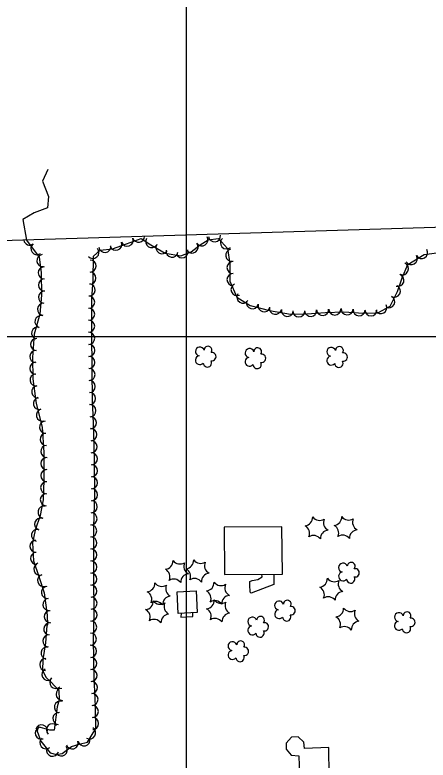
# Model space of a CAD drawing. Extents: x 353423 to 364002, y 127000 to 201942.
# Drawn here: x 361885.6 to 362160.9, y 153717.7 to 154214.3 of the extents above; entities that cross this region are included whole.
import ezdxf

# ---------------------------------------------------------------- set-up
doc = ezdxf.new("R2010")
doc.units = 0
for name, color, linetype in [('E_FEN_Generic', 7, 'Continuous'), ('E_LAND_TreeLine', 7, 'Continuous'), ('E_MISCPROP', 7, 'Continuous'), ('E_RDWY_Gravel', 7, 'Continuous'), ('E_WTR_FlowLine', 7, 'Continuous')]:
    doc.layers.add(name, color=color, linetype=linetype)

msp = doc.modelspace()

# ---------------------------------------------------------------- linework, layer by layer
at = {"layer": 'E_FEN_Generic'}
for points in [[(361907.67, 154111.22), (361904.01, 154103.39), (361908.09, 154093.3), (361907.43, 154085.76), (361898.52, 154082.34), (361890.83, 154077.95), (361893.42, 154064.07), (361901.8, 154052.94), (361903.07, 154042.6), (361903.28, 154027.43), (361902.26, 154014.94), (361898.41, 154001.6), (361897.36, 153985.91), (361897.53, 153971.73), (361899.74, 153955.36), (361903.85, 153939.45), (361904.82, 153922.66), (361904.83, 153904.29), (361904.45, 153891.19), (361902.39, 153880.6), (361899.18, 153870.95), (361897.44, 153862.58), (361898.07, 153850.55), (361901.65, 153840.07), (361905.19, 153829.16), (361907.03, 153814.2), (361907.25, 153807.98), (361906.9, 153807.48), (361905.98, 153795.88), (361904.15, 153784.75), (361903.94, 153777.46), (361906.38, 153772.69), (361909.54, 153769.93), (361914.85, 153764.06), (361915.13, 153757.86), (361913.8, 153753.28), (361911.75, 153737.68), (361908.93, 153737.73), (361901.19, 153739.94), (361900.43, 153736.9), (361902.81, 153730.23), (361909.16, 153722.52), (361913.39, 153721.31), (361917.03, 153722.17), (361923.24, 153726.73), (361928.39, 153728.27), (361934.1, 153729.58), (361939.58, 153738.67), (361939.29, 153753.4), (361938.51, 153773), (361937.97, 153797.68), (361938.54, 153815.94), (361938.31, 153839.25), (361938.28, 153872.76), (361938.87, 153895.54), (361938.77, 153917.06), (361938.28, 153936.54), (361937.44, 153958.3), (361937.11, 153977.05), (361936.87, 154003.57), (361936.89, 154025.08), (361937.73, 154037.64), (361937.92, 154053.46), (361942.44, 154057.47), (361950.75, 154058.43), (361959.91, 154061.69), (361969.69, 154065.2), (361976.1, 154061.13), (361985.82, 154055.4), (361996.15, 154053.76), (362003.05, 154056.46), (362009.09, 154061.09), (362014.44, 154064.49), (362021.2, 154065.18), (362027.18, 154058.53), (362028.84, 154048.47), (362028.85, 154036.88), (362033.47, 154026.27), (362042.28, 154020.65), (362055.24, 154017.32), (362069.15, 154014.86), (362080.09, 154015.08), (362092.47, 154015.97), (362104.88, 154016.36), (362118, 154015.54), (362127.45, 154015.68), (362135.67, 154020.28), (362140.64, 154029.86), (362143.61, 154039.17), (362147.36, 154047.99), (362158.29, 154054.52), (362170.04, 154056.09)], [(361893.4, 154064.18), (361893.42, 154064.07), (361901.8, 154052.94), (361903.07, 154042.6), (361903.28, 154027.43), (361902.26, 154014.94), (361898.41, 154001.6), (361897.36, 153985.91), (361897.53, 153971.73), (361899.74, 153955.36), (361903.85, 153939.45), (361904.82, 153922.66), (361904.83, 153904.29), (361904.45, 153891.19), (361902.39, 153880.6), (361899.18, 153870.95), (361897.44, 153862.58), (361898.07, 153850.55), (361901.65, 153840.07), (361905.19, 153829.16), (361907.03, 153814.2), (361907.25, 153807.98), (361906.9, 153807.48), (361905.98, 153795.88), (361904.15, 153784.75), (361903.94, 153777.46), (361906.38, 153772.69), (361909.54, 153769.93), (361914.85, 153764.06), (361915.13, 153757.86), (361913.8, 153753.28), (361911.75, 153737.68), (361908.93, 153737.73), (361901.19, 153739.94), (361900.43, 153736.9), (361902.81, 153730.23), (361909.16, 153722.52), (361913.39, 153721.31), (361917.03, 153722.17), (361923.24, 153726.73), (361928.39, 153728.27), (361934.1, 153729.58), (361939.58, 153738.67), (361939.29, 153753.4), (361938.51, 153773), (361937.97, 153797.68), (361938.54, 153815.94), (361938.31, 153839.25), (361938.28, 153872.76), (361938.87, 153895.54), (361938.77, 153917.06), (361938.28, 153936.54), (361937.44, 153958.3), (361937.11, 153977.05), (361936.87, 154003.57), (361936.89, 154025.08), (361937.73, 154037.64), (361937.92, 154053.46), (361942.44, 154057.47), (361950.75, 154058.43), (361959.91, 154061.69), (361969.69, 154065.2), (361976.1, 154061.13), (361985.82, 154055.4), (361996.15, 154053.76), (362003.05, 154056.46), (362009.09, 154061.09), (362014.44, 154064.49), (362021.2, 154065.18), (362027.18, 154058.53), (362028.84, 154048.47), (362028.85, 154036.88), (362033.47, 154026.27), (362042.28, 154020.65), (362055.24, 154017.32), (362069.15, 154014.86), (362080.09, 154015.08), (362092.47, 154015.97), (362104.88, 154016.36), (362118, 154015.54), (362127.45, 154015.68), (362135.67, 154020.28), (362140.64, 154029.86), (362143.61, 154039.17), (362147.36, 154047.99), (362158.29, 154054.52), (362170.04, 154056.09)]]:
    msp.add_lwpolyline(points, dxfattribs=at)
for centre, radius, start, end in [((361960.49, 154064.13), 4.01, 199.7524, 19.737), ((361968.04, 154066.84), 4.01, 199.7524, 356.48), ((361976.75, 154063.21), 4.01, 147.5654, 327.5501), ((362010.31, 154064.35), 4.01, 212.4338, 32.4185), ((362018.67, 154067.03), 4.01, 185.8592, 5.8438), ((362026.56, 154062.36), 4.01, 131.952, 311.9367), ((361895.43, 154064.89), 4.01, 190.9643, 306.942), ((361900.26, 154058.48), 4.01, 126.9573, 306.942), ((361945.59, 154059.95), 4.01, 186.6179, 6.6025), ((361952.94, 154061.44), 4.01, 199.6131, 19.5978), ((361983.59, 154059.15), 4.01, 149.487, 329.4717), ((362003.65, 154059.57), 4.01, 217.4978, 37.4825), ((361937.6, 154055.98), 4.01, 221.5688, 41.5535), ((361990.29, 154056.81), 4.01, 170.9713, 350.9559), ((361997.02, 154056.35), 4.01, 201.4027, 21.3874), ((362030.03, 154054.17), 4.01, 99.4155, 279.4002), ((362156.59, 154055.95), 4.01, 210.851, 30.8357), ((361904.21, 154050.54), 4.01, 97.0119, 276.9966), ((361935.74, 154046.9), 4.01, 269.3303, 89.315), ((362149.71, 154051.84), 4.01, 210.851, 30.8357), ((361905.17, 154042.35), 4.01, 90.8084, 270.793), ((362030.95, 154045.88), 4.01, 90.0373, 270.022), ((362143.85, 154045.1), 4.01, 246.9974, 66.9821), ((361935.65, 154038.87), 4.01, 269.3303, 89.315), ((362030.95, 154037.86), 4.01, 90.0373, 270.022), ((362140.86, 154037.45), 4.01, 252.3311, 72.3158), ((361905.28, 154034.33), 4.01, 90.8084, 270.793), ((361935.18, 154030.98), 4.01, 266.1633, 86.148), ((362033.59, 154031.26), 4.01, 113.5588, 293.5434), ((362138.45, 154030.19), 4.01, 242.5549, 62.5396), ((361905.28, 154026.11), 4.01, 85.3678, 265.3524), ((361934.79, 154022.84), 4.01, 269.9491, 89.9337), ((362037.55, 154026.16), 4.01, 147.4612, 327.4459), ((362134.75, 154023.07), 4.01, 242.5549, 62.5396), ((361904.63, 154018.12), 4.01, 85.3678, 265.3524), ((362043.84, 154022.42), 4.01, 165.5914, 345.5761), ((362051.61, 154020.42), 4.01, 165.5914, 345.5761), ((362129.43, 154019.19), 4.01, 209.2367, 29.2214), ((361934.78, 154014.81), 4.01, 269.9491, 89.9337), ((362059.28, 154018.74), 4.01, 169.9858, 349.9705), ((362067.18, 154017.34), 4.01, 169.9858, 349.9705), ((362074.76, 154017.07), 4.01, 181.1599, 1.1446), ((362082.67, 154017.37), 4.01, 184.1301, 4.1148), ((362090.67, 154017.95), 4.01, 184.1301, 4.1148), ((362098.77, 154018.27), 4.01, 181.8208, 1.8054), ((362106.98, 154018.34), 4.01, 176.4302, 356.4149), ((362114.99, 154017.84), 4.01, 176.4302, 356.4149), ((362122.84, 154017.71), 4.01, 180.8437, 0.8284), ((361902.99, 154009.88), 4.01, 73.8888, 253.8735), ((361934.77, 154006.79), 4.01, 269.9491, 89.9337), ((361900.76, 154002.17), 4.01, 73.8888, 253.8735), ((361934.81, 153998.75), 4.01, 270.5369, 90.5216), ((361900.05, 153994.65), 4.01, 86.1926, 266.1773), ((361934.88, 153990.72), 4.01, 270.5369, 90.5216), ((362008.85, 153990.02), 2.97, 17.1306, 260.1038), ((362014.3, 153990.89), 2.61, 321.8358, 179.7684), ((362041.96, 153988.97), 2.97, 17.1306, 260.1038), ((362047.41, 153989.83), 2.61, 321.8358, 179.7684), ((362096.4, 153989.78), 2.97, 17.1306, 260.1038), ((362101.86, 153990.64), 2.61, 321.8358, 179.7684), ((361899.52, 153986.65), 4.01, 86.1926, 266.1773), ((361934.96, 153982.7), 4.01, 270.5369, 90.5216), ((362008.85, 153984.17), 2.97, 99.4798, 320.7136), ((362016.85, 153986.54), 2.78, 259.1277, 100.1387), ((362041.96, 153983.11), 2.97, 99.4798, 320.7136), ((362049.96, 153985.48), 2.78, 259.1277, 100.1387), ((362096.4, 153983.92), 2.97, 99.4798, 320.7136), ((362104.4, 153986.29), 2.78, 259.1277, 100.1387), ((361899.55, 153978.79), 4.01, 90.6942, 270.6789), ((362013.92, 153982.41), 2.78, 182.4506, 30.2236), ((362047.03, 153981.35), 2.78, 182.4506, 30.2236), ((362101.48, 153982.16), 2.78, 182.4506, 30.2236), ((361935.05, 153974.66), 4.01, 271.004, 90.9887), ((361899.75, 153971.03), 4.01, 97.7016, 277.6863), ((361900.82, 153963.08), 4.01, 97.7016, 277.6863), ((361935.19, 153966.64), 4.01, 271.004, 90.9887), ((361935.33, 153958.62), 4.01, 271.004, 90.9887), ((361901.91, 153955.39), 4.01, 104.465, 284.4497), ((361903.91, 153947.62), 4.01, 104.465, 284.4497), ((361935.64, 153950.56), 4.01, 272.2229, 92.2076), ((361935.95, 153942.54), 4.01, 272.2229, 92.2076), ((361905.95, 153939.45), 4.01, 93.3041, 273.2888), ((361936.23, 153934.55), 4.01, 271.4397, 91.4244), ((361906.41, 153931.44), 4.01, 93.3041, 273.2888), ((361906.87, 153923.43), 4.01, 93.3041, 273.2888), ((361936.43, 153926.53), 4.01, 271.4397, 91.4244), ((361936.63, 153918.51), 4.01, 271.4397, 91.4244), ((361906.92, 153915.29), 4.01, 90.0482, 270.0329), ((361936.7, 153910.53), 4.01, 270.2952, 90.2799), ((361906.93, 153907.26), 4.01, 90.0482, 270.0329), ((361936.74, 153902.51), 4.01, 270.2952, 90.2799), ((361906.78, 153899.18), 4.01, 88.3632, 268.3479), ((361936.75, 153894.56), 4.01, 268.501, 88.4857), ((361906.55, 153891.16), 4.01, 88.3632, 268.3479), ((361904.99, 153882.95), 4.01, 79.004, 258.9887), ((361936.54, 153886.54), 4.01, 268.501, 88.4857), ((361936.33, 153878.52), 4.01, 268.501, 88.4857), ((361902.74, 153874.98), 4.01, 71.6101, 251.5948), ((362078.35, 153879.57), 5.72, 276.2674, 2.0323), ((362088.69, 153883.16), 5.72, 216.2674, 302.0323), ((362096.97, 153876.01), 5.72, 156.2674, 242.0323), ((362097.72, 153879.8), 5.72, 276.2674, 2.0323), ((362108.05, 153883.39), 5.72, 216.2674, 302.0323), ((362116.33, 153876.23), 5.72, 156.2674, 242.0323), ((361936.18, 153870.44), 4.01, 270.0726, 90.0573), ((362076.3, 153868.83), 5.72, 336.2674, 62.0323), ((362095.66, 153869.05), 5.72, 336.2674, 62.0323), ((361900.61, 153867.51), 4.01, 78.2271, 258.2117), ((362084.57, 153861.67), 5.72, 36.2674, 122.0323), ((362094.91, 153865.26), 5.72, 96.2674, 182.0323), ((362103.94, 153861.89), 5.72, 36.2674, 122.0323), ((362114.27, 153865.48), 5.72, 96.2674, 182.0323), ((361899.67, 153860.15), 4.01, 93.0377, 273.0224), ((361936.19, 153862.42), 4.01, 270.0726, 90.0573), ((361936.2, 153854.39), 4.01, 270.0726, 90.0573), ((361900.09, 153852.13), 4.01, 93.0377, 273.0224), ((361902.18, 153845.03), 4.01, 108.8548, 288.8395), ((361936.21, 153846.37), 4.01, 270.0726, 90.0573), ((361985.26, 153850.51), 5.72, 276.2674, 2.0323), ((361995.6, 153854.1), 5.72, 216.2674, 302.0323), ((362003.88, 153846.94), 5.72, 156.2674, 242.0323), ((361999.07, 153850.89), 5.72, 276.2674, 2.0323), ((362009.41, 153854.48), 5.72, 216.2674, 302.0323), ((362017.68, 153847.32), 5.72, 156.2674, 242.0323), ((362104.28, 153845.97), 2.97, 17.1306, 260.1038), ((362109.73, 153846.84), 2.61, 321.8358, 179.7684), ((361936.22, 153838.33), 4.01, 270.5532, 90.5379), ((361983.2, 153839.77), 5.72, 336.2674, 62.0323), ((362001.82, 153836.2), 5.72, 96.2674, 182.0323), ((361997.01, 153840.14), 5.72, 336.2674, 62.0323), ((362015.63, 153836.57), 5.72, 96.2674, 182.0323), ((362104.28, 153840.12), 2.97, 99.4798, 320.7136), ((362112.28, 153842.49), 2.78, 259.1277, 100.1387), ((361904.73, 153837.39), 4.01, 107.9813, 287.966), ((361991.48, 153832.61), 5.72, 36.2674, 122.0323), ((362005.29, 153832.99), 5.72, 36.2674, 122.0323), ((362088.15, 153838.68), 5.72, 276.2674, 2.0323), ((362098.49, 153842.27), 5.72, 216.2674, 302.0323), ((362106.76, 153835.11), 5.72, 156.2674, 242.0323), ((362109.35, 153838.36), 2.78, 182.4506, 30.2236), ((361907.28, 153829.37), 4.01, 97.0077, 276.9923), ((361936.3, 153830.31), 4.01, 270.5532, 90.5379), ((361973.18, 153835.58), 5.72, 276.2674, 2.0323), ((361983.52, 153839.17), 5.72, 216.2674, 302.0323), ((361991.8, 153832.02), 5.72, 156.2674, 242.0323), ((362012.63, 153836.1), 5.72, 276.2674, 2.0323), ((362022.96, 153839.69), 5.72, 216.2674, 302.0323), ((362031.24, 153832.53), 5.72, 156.2674, 242.0323), ((362086.09, 153827.94), 5.72, 336.2674, 62.0323), ((361971.12, 153824.84), 5.72, 336.2674, 62.0323), ((361989.74, 153821.27), 5.72, 96.2674, 182.0323), ((362010.57, 153825.35), 5.72, 336.2674, 62.0323), ((362029.18, 153821.78), 5.72, 96.2674, 182.0323), ((362104.7, 153824.37), 5.72, 96.2674, 182.0323), ((361908.26, 153821.41), 4.01, 97.0077, 276.9923), ((361936.37, 153822.29), 4.01, 270.5532, 90.5379), ((361972.11, 153823.65), 5.72, 276.2674, 2.0323), ((361979.4, 153817.68), 5.72, 36.2674, 122.0323), ((361982.44, 153827.24), 5.72, 216.2674, 302.0323), ((361990.72, 153820.08), 5.72, 156.2674, 242.0323), ((362012.73, 153824.28), 5.72, 276.2674, 2.0323), ((362018.85, 153818.19), 5.72, 36.2674, 122.0323), ((362023.07, 153827.87), 5.72, 216.2674, 302.0323), ((362031.35, 153820.71), 5.72, 156.2674, 242.0323), ((362061.66, 153820.76), 2.97, 17.1306, 260.1038), ((362067.12, 153821.63), 2.61, 321.8358, 179.7684), ((362094.37, 153820.78), 5.72, 36.2674, 122.0323), ((361909.16, 153813.26), 4.01, 92.0777, 272.0624), ((361936.38, 153814.35), 4.01, 268.2295, 88.2142), ((361970.05, 153812.9), 5.72, 336.2674, 62.0323), ((362010.68, 153813.54), 5.72, 336.2674, 62.0323), ((362061.66, 153814.91), 2.97, 99.4798, 320.7136), ((362069.66, 153817.28), 2.78, 259.1277, 100.1387), ((362098.89, 153818.82), 5.72, 276.2674, 2.0323), ((362109.23, 153822.41), 5.72, 216.2674, 302.0323), ((362117.51, 153815.25), 5.72, 156.2674, 242.0323), ((361988.66, 153809.33), 5.72, 96.2674, 182.0323), ((362018.95, 153806.38), 5.72, 36.2674, 122.0323), ((362029.29, 153809.97), 5.72, 96.2674, 182.0323), ((362043.82, 153809.99), 2.97, 17.1306, 260.1038), ((362049.27, 153810.86), 2.61, 321.8358, 179.7684), ((362066.74, 153813.14), 2.78, 182.4506, 30.2236), ((362096.83, 153808.07), 5.72, 336.2674, 62.0323), ((362141.48, 153812.99), 2.97, 17.1306, 260.1038), ((362146.93, 153813.86), 2.61, 321.8358, 179.7684), ((362149.48, 153809.5), 2.78, 259.1277, 100.1387), ((361908.82, 153805.11), 4.01, 85.4624, 265.4471), ((361936.14, 153806.33), 4.01, 268.2295, 88.2142), ((361978.33, 153805.74), 5.72, 36.2674, 122.0323), ((362043.82, 153804.14), 2.97, 99.4798, 320.7136), ((362051.82, 153806.5), 2.78, 259.1277, 100.1387), ((362115.45, 153804.5), 5.72, 96.2674, 182.0323), ((362141.48, 153807.14), 2.97, 99.4798, 320.7136), ((361935.89, 153798.31), 4.01, 268.2295, 88.2142), ((362048.89, 153802.37), 2.78, 182.4506, 30.2236), ((362105.11, 153800.92), 5.72, 36.2674, 122.0323), ((362146.55, 153805.37), 2.78, 182.4506, 30.2236), ((361908.18, 153797.11), 4.01, 85.4624, 265.4471), ((362036.05, 153794.49), 2.61, 321.8358, 179.7684), ((361906.98, 153789.01), 4.01, 80.6705, 260.6552), ((361936.03, 153790.18), 4.01, 271.2568, 91.2414), ((362030.59, 153793.63), 2.97, 17.1306, 260.1038), ((362038.59, 153790.14), 2.78, 259.1277, 100.1387), ((362030.59, 153787.77), 2.97, 99.4798, 320.7136), ((362035.67, 153786.01), 2.78, 182.4506, 30.2236), ((361906.15, 153781.33), 4.01, 88.3325, 268.3171), ((361936.21, 153782.16), 4.01, 271.2568, 91.2414), ((361907.67, 153774.78), 4.01, 117.1218, 297.1065), ((361936.38, 153774.14), 4.01, 271.2568, 91.2414), ((361912.81, 153769.44), 4.01, 132.1849, 312.1696), ((361936.68, 153766.09), 4.01, 272.3131, 92.2978), ((361917.07, 153761.5), 4.01, 92.5918, 272.5765), ((361937.01, 153758.07), 4.01, 272.3131, 92.2978), ((361915.9, 153752.98), 4.01, 73.8363, 253.821), ((361937.26, 153750.1), 4.01, 271.1232, 91.1079), ((361914.88, 153745.34), 4.01, 82.5136, 262.4983), ((361937.42, 153742.07), 4.01, 271.1232, 91.1079), ((361903.1, 153735.67), 4.01, 109.6218, 289.6064), ((361903.34, 153737.14), 4.01, 344.0271, 164.0117), ((361910.6, 153737.89), 4.01, 45.6489, 225.6335), ((361935.42, 153735.84), 4.01, 238.8966, 58.8813), ((361906.33, 153729.26), 4.01, 129.5012, 309.4859), ((361923.81, 153729.1), 4.01, 196.6048, 16.5895), ((361931.69, 153731.18), 4.01, 192.9752, 12.9599), ((361910.73, 153724.26), 4.01, 163.9925, 343.9771), ((361916.52, 153724.4), 4.01, 216.3378, 36.3225)]:
    msp.add_arc(centre, radius, start, end, dxfattribs=at)
at = {"layer": 'E_LAND_TreeLine'}
for p, q in [((362000, 152500), (362000, 155000)), ((359000, 154000), (362500, 154000))]:
    msp.add_line(p, q, dxfattribs=at)
at = {"layer": 'E_MISCPROP'}
for points in [[(362058.07, 153841.64), (362058.07, 153834.6), (362043.13, 153828.89), (362042.49, 153829.55), (362042.25, 153834.45), (362042.17, 153836.81), (362043.63, 153837.46), (362047.43, 153837.97), (362050.29, 153839.71), (362050.22, 153841.58)], [(361996.32, 153815.51), (361996.29, 153812.93), (362004.21, 153813.35), (362004.23, 153815.85)]]:
    msp.add_lwpolyline(points, dxfattribs=at)
at = {"layer": 'E_RDWY_Gravel'}
msp.add_lwpolyline([(361459.32, 152809.18), (362299.86, 153158.83), (362244.86, 154074.96), (360626.65, 154025.33), (360594.88, 154683.26)], dxfattribs=at)
at = {"layer": 'E_WTR_FlowLine'}
for points in [[(362025.39, 153841.37), (362063.82, 153841.69), (362063.56, 153873.17), (362025.13, 153872.85)], [(362006.44, 153830.48), (362007.07, 153815.98), (361994.31, 153815.42), (361993.68, 153829.93)]]:
    msp.add_lwpolyline(points, close=True, dxfattribs=at)
msp.add_lwpolyline([(362094.93, 153707.5), (362094.69, 153725.99), (362078.52, 153725.33), (362078.21, 153729.54), (362074.26, 153733.09), (362070.02, 153732.91), (362066.39, 153729.07), (362066.34, 153724.93), (362069.78, 153720.93), (362074.73, 153720.62), (362075.2, 153707.3)], dxfattribs=at)

doc.saveas('drawing.dxf')
